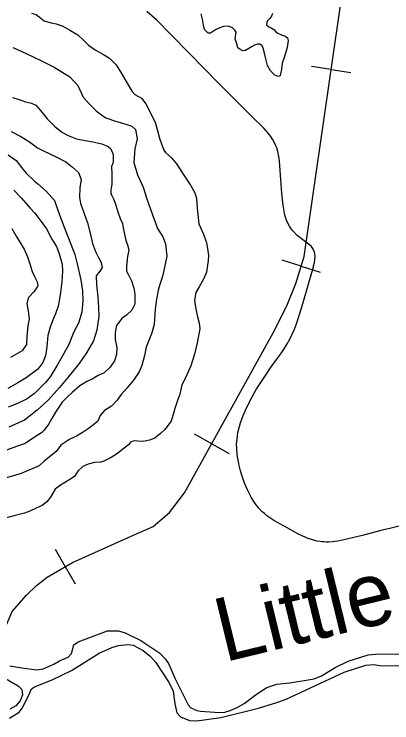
# Model space of a CAD drawing. Extents: x -19 to 366, y -4 to 359.
# Drawn here: x 142.971 to 143.445, y 197.086 to 197.976 of the extents above; entities that cross this region are included whole.
import ezdxf

# ---------------------------------------------------------------- set-up
doc = ezdxf.new("R2010")
doc.units = 0
for name, color, linetype in [('2', 7, 'Continuous'), ('R_ROW', 7, 'Continuous'), ('R_Temp Easement', 7, 'Continuous'), ('R_Water Annot', 7, 'Continuous'), ('Sheet Fence', 7, 'Continuous')]:
    doc.layers.add(name, color=color, linetype=linetype)

msp = doc.modelspace()

# ---------------------------------------------------------------- linework, layer by layer
at = {"layer": '2'}
for points in [[(142.99227, 197.97713), (142.99814, 197.97527), (143.00213, 197.97245), (143.00839, 197.96737), (143.0171, 197.96477), (143.02315, 197.96348), (143.03149, 197.96069), (143.04058, 197.95544), (143.05044, 197.94962), (143.05747, 197.94303), (143.06392, 197.937), (143.07226, 197.93098), (143.08288, 197.92498), (143.09008, 197.92047), (143.09844, 197.91218), (143.10396, 197.90329), (143.11101, 197.891), (143.1152, 197.88401), (143.11862, 197.87872), (143.12204, 197.87495), (143.13057, 197.87007), (143.13589, 197.86308), (143.14771, 197.84001), (143.15021, 197.8311), (143.15309, 197.82012), (143.15539, 197.81292), (143.15826, 197.80516), (143.16073, 197.80195), (143.16813, 197.79554), (143.17421, 197.78799), (143.18354, 197.77344), (143.19191, 197.76116), (143.19725, 197.75133), (143.19936, 197.74451), (143.20016, 197.73199), (143.20232, 197.71265), (143.20824, 197.6994), (143.21188, 197.68861), (143.21323, 197.6814), (143.2144, 197.67287), (143.21424, 197.66642), (143.21222, 197.65198), (143.2081, 197.64284), (143.20265, 197.63351), (143.19852, 197.62646), (143.19705, 197.61677), (143.19841, 197.60786), (143.19957, 197.60141), (143.20092, 197.59573), (143.20303, 197.58758), (143.20363, 197.58075), (143.20011, 197.56308), (143.19676, 197.54901), (143.19228, 197.53437), (143.18554, 197.51933), (143.18123, 197.51019), (143.17863, 197.49859), (143.17582, 197.4906), (143.17246, 197.48071), (143.17116, 197.47615), (143.1678, 197.46455), (143.1599, 197.45406), (143.15444, 197.44928), (143.14709, 197.44334), (143.14067, 197.44102), (143.13273, 197.43926), (143.12573, 197.43978)], [(142.96901, 197.9337), (142.97942, 197.92922), (143.00311, 197.91799), (143.02073, 197.90919), (143.04045, 197.89717), (143.05033, 197.88604), (143.05738, 197.87148), (143.06498, 197.8628), (143.07334, 197.85431), (143.08036, 197.84942), (143.08567, 197.84566), (143.09797, 197.84157), (143.10517, 197.83915), (143.11199, 197.8373), (143.11823, 197.83525), (143.12298, 197.83092), (143.12511, 197.81917), (143.12213, 197.80681), (143.12088, 197.78953), (143.12548, 197.77419), (143.13236, 197.75848), (143.13714, 197.7439), (143.14422, 197.72364), (143.15072, 197.70661), (143.15701, 197.69602), (143.16045, 197.6875), (143.16203, 197.67176), (143.1574, 197.6482), (143.1518, 197.6307), (143.1492, 197.61796), (143.14755, 197.60524), (143.1465, 197.58625), (143.14314, 197.57446), (143.1364, 197.55771), (143.13437, 197.54726), (143.13102, 197.53452), (143.12746, 197.52653), (143.12031, 197.51623), (143.11184, 197.50631), (143.10469, 197.4981), (143.0998, 197.49123), (143.09265, 197.48359), (143.08397, 197.47822), (143.07833, 197.47192), (143.07552, 197.46469), (143.06855, 197.45895), (143.06327, 197.45493), (143.05705, 197.45071), (143.04893, 197.44591), (143.04044, 197.44206), (143.02932, 197.43439), (143.0233, 197.42657), (143.00822, 197.4147), (143.002, 197.40878), (142.97935, 197.39895), (142.95801, 197.39254)], [(142.96851, 197.87126), (142.97665, 197.86847), (142.98479, 197.86567), (142.99218, 197.86383), (142.99786, 197.8614), (143.00356, 197.8546), (143.01211, 197.84422), (143.0218, 197.8348), (143.03128, 197.82708), (143.03829, 197.82352), (143.0489, 197.81923), (143.05988, 197.81721), (143.06953, 197.81538), (143.08051, 197.8128), (143.08865, 197.80943), (143.09207, 197.80661), (143.09493, 197.79961), (143.09479, 197.78955), (143.09292, 197.7846), (143.09315, 197.77473), (143.09337, 197.76695), (143.0932, 197.7624), (143.09209, 197.7548), (143.09211, 197.75024), (143.09326, 197.74797), (143.09574, 197.74287), (143.09822, 197.73586), (143.10072, 197.72734), (143.10359, 197.71938), (143.10645, 197.71295), (143.10761, 197.70764), (143.10896, 197.69968), (143.11089, 197.69172), (143.1128, 197.68604), (143.11434, 197.67998), (143.11305, 197.67143), (143.1114, 197.65927), (143.1118, 197.65301), (143.11352, 197.64942), (143.11772, 197.64072), (143.12078, 197.63163), (143.12194, 197.62423), (143.12216, 197.61797), (143.122, 197.61171), (143.11844, 197.60409), (143.11146, 197.59778), (143.10581, 197.59357), (143.09923, 197.58498), (143.09718, 197.57605), (143.09741, 197.56732), (143.09934, 197.55728), (143.099, 197.54835), (143.09639, 197.54055), (143.09112, 197.53236), (143.08359, 197.52529), (143.07623, 197.5222), (143.06849, 197.51759), (143.06189, 197.51432), (143.05283, 197.50914), (143.04341, 197.50072), (143.0372, 197.4948), (143.03098, 197.48849), (143.02253, 197.4761), (143.01783, 197.46791), (143.01408, 197.46124), (143.00825, 197.45361), (143.00486, 197.45017), (142.99618, 197.4448), (142.9843, 197.43675), (142.97354, 197.43288), (142.96108, 197.42824)], [(142.96661, 197.82835), (142.97873, 197.82217), (142.98992, 197.81541), (142.99978, 197.80808), (143.00812, 197.80358), (143.02157, 197.79741), (143.03522, 197.79048), (143.04394, 197.78351), (143.05116, 197.77673), (143.05479, 197.76802), (143.05294, 197.75776), (143.05242, 197.74599), (143.05396, 197.73803), (143.05645, 197.7314), (143.06276, 197.7138), (143.06584, 197.70072), (143.06873, 197.68784), (143.07256, 197.67761), (143.07694, 197.66948), (143.0798, 197.664), (143.08096, 197.65774), (143.07795, 197.65298), (143.07344, 197.64706), (143.07405, 197.63606), (143.07563, 197.6207), (143.07625, 197.60742), (143.07668, 197.5966), (143.07448, 197.57912), (143.07, 197.56543), (143.06117, 197.55057), (143.05196, 197.53703), (143.03785, 197.51947), (143.0275, 197.50688), (143.01357, 197.49141), (142.99963, 197.47841), (142.98342, 197.46578), (142.96398, 197.4573)], [(142.96294, 197.79929), (142.973, 197.79215), (142.98155, 197.7812), (142.98554, 197.77629), (142.99599, 197.76592), (143.00016, 197.76291), (143.01117, 197.75312), (143.02105, 197.7418), (143.0264, 197.72703), (143.03348, 197.70848), (143.04151, 197.68689), (143.04667, 197.67383), (143.04974, 197.66247), (143.05417, 197.64238), (143.05631, 197.62854), (143.05674, 197.61601), (143.05548, 197.60177), (143.05137, 197.5877), (143.04537, 197.57703), (143.039, 197.56086), (143.03075, 197.54581), (143.02417, 197.53438), (143.01572, 197.52027), (143.01046, 197.51379), (142.99614, 197.49965), (142.98691, 197.49275), (142.97388, 197.4864), (142.96312, 197.48215)], [(142.97031, 197.75455), (142.97943, 197.74493), (142.99083, 197.73229), (142.99634, 197.72569), (143.00185, 197.71889), (143.01117, 197.70605), (143.01803, 197.69338), (143.02355, 197.68412), (143.027, 197.67465), (143.03083, 197.66196), (143.03144, 197.65304), (143.03036, 197.63975), (143.0289, 197.62608), (143.02705, 197.616), (143.02576, 197.60916), (143.02258, 197.59965), (143.01883, 197.5909), (143.01565, 197.58272), (143.01286, 197.57226), (143.01141, 197.55801), (143.00994, 197.54681), (143.00676, 197.53824), (143.00037, 197.53004), (142.98566, 197.51931), (142.97529, 197.51298), (142.96246, 197.50568)], [(142.96749, 197.70651), (142.97301, 197.69687), (142.97853, 197.68837), (142.98291, 197.68062), (142.98711, 197.67097), (142.99036, 197.66245), (142.99171, 197.65676), (142.99324, 197.65279), (142.9961, 197.64616), (142.99953, 197.63954), (143.00031, 197.63518), (142.99994, 197.63366), (142.99505, 197.62718), (142.98865, 197.61992), (142.98641, 197.61251), (142.98757, 197.60549), (142.98873, 197.59981), (142.98933, 197.59279), (142.98785, 197.58443), (142.98658, 197.57056), (142.98606, 197.56088), (142.98042, 197.55306), (142.96589, 197.54461)], [(143.12573, 197.43978), (143.12119, 197.44013), (143.11666, 197.4382), (143.11403, 197.43515), (143.10706, 197.4296), (143.10046, 197.42424), (143.09254, 197.41925), (143.08329, 197.41464), (143.07895, 197.41328), (143.07158, 197.41266), (143.06345, 197.4109), (143.05685, 197.40763), (143.05044, 197.40189), (143.0465, 197.39541), (143.04046, 197.39157), (143.03499, 197.38812), (143.02858, 197.38428), (143.02198, 197.37949), (143.01616, 197.36921), (143.01165, 197.36329), (143.0058, 197.35889), (142.99806, 197.35542), (142.99014, 197.35176), (142.98372, 197.34906), (142.97201, 197.34613), (142.96105, 197.3434)]]:
    msp.add_lwpolyline(points, dxfattribs=at)
at = {"layer": 'R_ROW'}
for points in [[(143.2868, 197.52339), (143.29255, 197.53162), (143.29675, 197.53751), (143.30057, 197.54286), (143.30375, 197.54722), (143.30607, 197.55052), (143.30791, 197.55322), (143.31191, 197.55958), (143.31322, 197.56174), (143.31656, 197.56783), (143.31965, 197.57405), (143.32246, 197.5804), (143.32502, 197.58686), (143.3285, 197.59719), (143.3334, 197.61364), (143.33971, 197.63547), (143.34624, 197.65868), (143.34654, 197.65976), (143.34747, 197.66353), (143.34809, 197.66732), (143.34842, 197.67115), (143.34843, 197.67246), (143.34822, 197.67468), (143.34773, 197.67683), (143.34698, 197.6789), (143.34598, 197.68086), (143.34474, 197.68268), (143.34327, 197.68434), (143.34159, 197.68583), (143.33471, 197.69097), (143.32602, 197.69776), (143.32028, 197.70359), (143.31836, 197.70622), (143.31614, 197.70969), (143.31421, 197.71331), (143.31254, 197.71707), (143.31117, 197.72094), (143.31008, 197.72491), (143.3094, 197.72839), (143.30823, 197.73576), (143.30737, 197.74317), (143.30679, 197.75059), (143.30554, 197.76794), (143.30356, 197.79128), (143.3032, 197.7946), (143.30247, 197.79906), (143.30144, 197.80345), (143.30013, 197.80775), (143.29884, 197.8111), (143.297, 197.81506), (143.29492, 197.81889), (143.29256, 197.82257), (143.28996, 197.82608), (143.28714, 197.82941), (143.28408, 197.83257), (143.26852, 197.84767), (143.24716, 197.86888), (143.22782, 197.88836), (143.20848, 197.90787), (143.19012, 197.92665), (143.1675, 197.94984), (143.14956, 197.96814), (143.14343, 197.97369), (143.13709, 197.97901)], [(143.47111, 197.3372), (143.44398, 197.33048), (143.43102, 197.32725), (143.42165, 197.32487), (143.40771, 197.32138), (143.39719, 197.31886), (143.38821, 197.31668), (143.3805, 197.31494), (143.37694, 197.31425), (143.37331, 197.31366), (143.37034, 197.31335), (143.36566, 197.31299), (143.36229, 197.31298), (143.35952, 197.31309), (143.35665, 197.31329), (143.35456, 197.31358), (143.3511, 197.31418), (143.34619, 197.31534), (143.34131, 197.31689), (143.33973, 197.31744), (143.33302, 197.32018), (143.32686, 197.32326), (143.31333, 197.33062), (143.301, 197.33755), (143.29669, 197.33994), (143.2928, 197.34252), (143.28912, 197.34512), (143.28468, 197.34871), (143.282, 197.35103), (143.27775, 197.35551), (143.2742, 197.35988), (143.27141, 197.36392), (143.26831, 197.36913), (143.26401, 197.37755), (143.26157, 197.38298), (143.25984, 197.38705), (143.25631, 197.39674), (143.25459, 197.40253), (143.25299, 197.40924), (143.25202, 197.4142), (143.25113, 197.41937), (143.25063, 197.42317), (143.25041, 197.42502), (143.25015, 197.42812), (143.25001, 197.4304), (143.2499, 197.43577), (143.25002, 197.43881), (143.25077, 197.44629), (143.25141, 197.45034), (143.25468, 197.46275), (143.25799, 197.47175), (143.26087, 197.47836), (143.2668, 197.49062), (143.27437, 197.50429), (143.2868, 197.52339)]]:
    msp.add_lwpolyline(points, dxfattribs=at)
at = {"layer": 'R_Temp Easement'}
for points in [[(143.29479, 197.97638), (143.29365, 197.97335), (143.29156, 197.97013), (143.28986, 197.96861), (143.28872, 197.96728), (143.28758, 197.96539), (143.28739, 197.96254), (143.29023, 197.95969), (143.29325, 197.95855), (143.29666, 197.95627), (143.29969, 197.95323), (143.30158, 197.95171), (143.30707, 197.94924), (143.31029, 197.94867), (143.3137, 197.9462), (143.31445, 197.94278), (143.31349, 197.93406), (143.31007, 197.92268), (143.30703, 197.91414), (143.30607, 197.90674), (143.30512, 197.90086), (143.30436, 197.89821), (143.30189, 197.89764), (143.29792, 197.89897), (143.29243, 197.90448), (143.28846, 197.91112), (143.28658, 197.91947), (143.28507, 197.92517), (143.28318, 197.93314), (143.28205, 197.93579), (143.27902, 197.93788), (143.27618, 197.93808), (143.2722, 197.93694), (143.26955, 197.93524), (143.26083, 197.93012), (143.25761, 197.92974), (143.2542, 197.93127), (143.25155, 197.93354), (143.25061, 197.93715), (143.24815, 197.94455), (143.24911, 197.95328), (143.24741, 197.95575), (143.24457, 197.95859), (143.23946, 197.96069), (143.2334, 197.96012), (143.22866, 197.95861), (143.22316, 197.95615), (143.21975, 197.95368), (143.2171, 197.95198), (143.21426, 197.95179), (143.21142, 197.95426), (143.20972, 197.95654), (143.20821, 197.96185), (143.20708, 197.96925), (143.20538, 197.97627)], [(142.96499, 197.15737), (142.9802, 197.15492), (142.99919, 197.15251), (143.00694, 197.15375), (143.02032, 197.15944), (143.02747, 197.16371), (143.0384, 197.16822), (143.0425, 197.17283), (143.04557, 197.18407), (143.05101, 197.18775), (143.08779, 197.20152), (143.10163, 197.20151), (143.11001, 197.19878), (143.12948, 197.18955), (143.15359, 197.17355), (143.16033, 197.16623), (143.16421, 197.1604), (143.17263, 197.14115), (143.18921, 197.10854), (143.1923, 197.10497), (143.19993, 197.10166)], [(142.9646, 197.09169), (142.97682, 197.09945), (142.98054, 197.10424), (142.98902, 197.12087), (142.99252, 197.12851), (142.99627, 197.13121), (143.01832, 197.14005), (143.04243, 197.15176), (143.07738, 197.17348), (143.09301, 197.18071), (143.1017, 197.18291), (143.11324, 197.1844), (143.11989, 197.18354), (143.1325, 197.17668), (143.14171, 197.16921), (143.14827, 197.16152), (143.16512, 197.13612), (143.1702, 197.12594), (143.17232, 197.10983), (143.17495, 197.09867), (143.17957, 197.09341), (143.19063, 197.089), (143.19993, 197.08856), (143.23001, 197.09276), (143.27725, 197.1042), (143.30178, 197.11212)], [(143.19993, 197.10166), (143.2043, 197.10076), (143.22841, 197.099), (143.23504, 197.09947), (143.24165, 197.10126), (143.25069, 197.10518), (143.25915, 197.11023), (143.27472, 197.12182), (143.28787, 197.13016), (143.30013, 197.1345), (143.31661, 197.13604), (143.34725, 197.1412), (143.35648, 197.14512), (143.37358, 197.15559), (143.38977, 197.16359), (143.41507, 197.17133), (143.42434, 197.17221), (143.4596, 197.17268)], [(143.30178, 197.11212), (143.31196, 197.11586), (143.38504, 197.14967), (143.41222, 197.15838), (143.42226, 197.15909), (143.42929, 197.15804), (143.46228, 197.15734)], [(142.94558, 197.14952), (142.97578, 197.13246), (142.98039, 197.12797), (142.98106, 197.12095), (142.97794, 197.1137), (142.97272, 197.10737), (142.9652, 197.10328)]]:
    msp.add_lwpolyline(points, dxfattribs=at)
at = {"layer": 'R_Water Annot'}
for p, q in [((143.36857, 197.90625), (143.34383, 197.90983)), ((143.36857, 197.90625), (143.39332, 197.90268)), ((143.33085, 197.65927), (143.30698, 197.66673)), ((143.33085, 197.65927), (143.35471, 197.65182)), ((143.21877, 197.43641), (143.1969, 197.44852)), ((143.21877, 197.43641), (143.24064, 197.42429)), ((143.03476, 197.28215), (143.02225, 197.30379)), ((143.03476, 197.28215), (143.04727, 197.2605))]:
    msp.add_line(p, q, dxfattribs=at)
for points in [[(142.87947, 196.99187), (142.88792, 197.02642), (142.95769, 197.20127), (142.96826, 197.22595), (142.98587, 197.2464), (142.99856, 197.25838), (143.01195, 197.26896), (143.04366, 197.28729), (143.11764, 197.32043), (143.14513, 197.33241), (143.16556, 197.35004), (143.18459, 197.37472), (143.29592, 197.57566), (143.31284, 197.6095), (143.32411, 197.6377), (143.33468, 197.67155), (143.37062, 197.92043), (143.39035, 198.0558)], [(142.88792, 197.02642), (142.95769, 197.20127), (142.96826, 197.22595), (142.98587, 197.2464), (142.99856, 197.25838), (143.01195, 197.26896), (143.04366, 197.28729), (143.11764, 197.32043), (143.14513, 197.33241), (143.16556, 197.35004), (143.18459, 197.37472), (143.29592, 197.57566), (143.31284, 197.6095), (143.32411, 197.6377), (143.33468, 197.67155), (143.37062, 197.92043), (143.39035, 198.0558)]]:
    msp.add_lwpolyline(points, dxfattribs=at)
at = {"layer": 'Sheet Fence'}
for points in [[(146.77834, 1.69699), (146.57878, 10.31313), (146.37852, 18.92942), (146.17757, 27.54584), (145.97591, 36.16241), (145.77356, 44.77911), (145.57052, 53.39596), (145.36679, 62.01295), (145.16236, 70.63008), (144.95724, 79.24735), (144.75142, 87.86477), (144.54492, 96.48232), (144.33773, 105.10002), (144.12986, 113.71787), (143.92129, 122.33585), (143.71204, 130.95398), (143.5021, 139.57225), (143.29148, 148.19067), (143.08018, 156.80923), (142.8682, 165.42794), (142.65553, 174.04679), (142.44218, 182.66579), (142.22816, 191.28493), (142.01345, 199.90421), (141.79807, 208.52365), (141.58202, 217.14322), (141.36528, 225.76295), (141.14788, 234.38282), (140.9298, 243.00284), (140.71105, 251.623), (140.49162, 260.24332), (140.27153, 268.86377), (140.05077, 277.48438), (139.82934, 286.10514), (139.60724, 294.72604), (139.38447, 303.34709), (139.16105, 311.96829), (138.93695, 320.58964), (138.7122, 329.21114), (138.48678, 337.83278), (138.2607, 346.45458)], [(0, 189.51617), (7.11214, 189.52059), (14.22427, 189.53386), (21.33637, 189.55597), (28.44845, 189.58693), (35.56048, 189.62672), (42.67245, 189.67537), (49.78436, 189.73285), (56.89619, 189.79918), (64.00793, 189.87436), (71.11958, 189.95838), (78.23111, 190.05124), (85.34253, 190.15294), (92.45381, 190.26349), (99.56495, 190.38288), (106.67593, 190.51112), (113.78675, 190.6482), (120.89739, 190.79412), (128.00785, 190.94888), (135.11811, 191.11248), (142.22816, 191.28493), (149.33799, 191.46621), (156.44759, 191.65634), (163.55694, 191.85531), (170.66605, 192.06312), (177.77489, 192.27977), (184.88345, 192.50526), (191.99173, 192.73959), (199.09971, 192.98276), (206.20739, 193.23477), (213.31474, 193.49561), (220.42177, 193.7653), (227.52845, 194.04382), (234.63479, 194.33118), (241.74076, 194.62738), (248.84635, 194.93241), (255.95157, 195.24628), (263.05638, 195.56898), (270.16079, 195.90052), (277.26478, 196.24089), (284.36834, 196.5901), (291.47147, 196.94814), (298.57414, 197.31501), (305.67635, 197.69072), (312.77809, 198.07525), (319.87934, 198.46862), (326.9801, 198.87082), (334.08035, 199.28185), (341.18009, 199.7017)]]:
    msp.add_spline(points, degree=3, dxfattribs=at)

# ---------------------------------------------------------------- texts
at = {"layer": 'R_Temp Easement'}
msp.add_text('Little', height=0.08, rotation=13.69152, dxfattribs=at).set_placement((143.23411, 197.16184))

doc.saveas('drawing.dxf')
